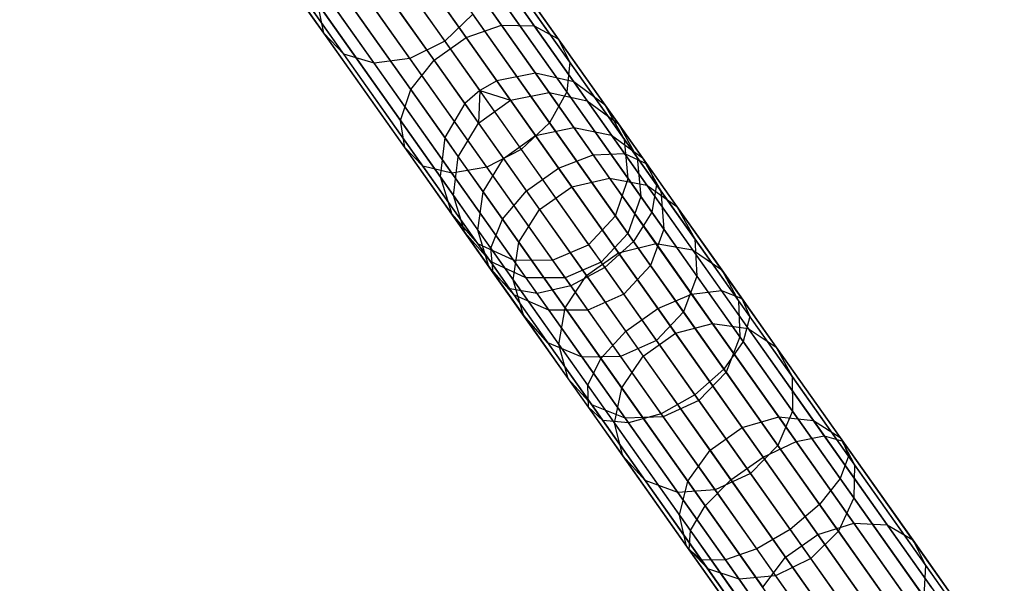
# Model space of a CAD drawing. Extents: x -189 to 189, y -189 to 189.
# Tile 286 of 591: x -110 to -99, y 143 to 149. Entities that reach past the tile are written whole.
import ezdxf

# ---------------------------------------------------------------- set-up
doc = ezdxf.new("R2010")
doc.units = 0
doc.header["$LTSCALE"] = 25.4
doc.layers.get('0').update_dxf_attribs({"linetype": 'CONTINUOUS'})

# ---------------------------------------------------------------- blocks, each defined once
blk = doc.blocks.new('CAMELEON-KENAI-C-12244_STL')
at = {"color": 0}
for p, q in [((-109.263, 154.701, -30.963), (-104.819, 148.422, -140.963)), ((-109.263, 154.701, -30.963), (-104.819, 148.422, -140.963)), ((-108.856, 154.782, -30.952), (-104.412, 148.504, -140.952)), ((-108.856, 154.782, -30.952), (-104.412, 148.504, -140.952)), ((-108.451, 154.691, -30.93), (-104.006, 148.413, -140.93)), ((-108.451, 154.691, -30.93), (-104.006, 148.413, -140.93)), ((-109.446, 154.598, -30.965), (-105.001, 148.32, -140.965)), ((-109.446, 154.598, -30.965), (-105.001, 148.32, -140.965)), ((-109.603, 154.46, -30.963), (-105.158, 148.182, -140.963)), ((-109.603, 154.46, -30.963), (-105.158, 148.182, -140.963)), ((-108.118, 154.444, -30.902), (-103.674, 148.166, -140.902)), ((-108.118, 154.444, -30.902), (-103.674, 148.166, -140.902)), ((-109.815, 154.103, -30.952), (-105.371, 147.825, -140.952)), ((-109.815, 154.103, -30.952), (-105.371, 147.825, -140.952)), ((-107.915, 154.082, -30.874), (-103.471, 147.804, -140.874)), ((-107.915, 154.082, -30.874), (-103.471, 147.804, -140.874)), ((-109.864, 153.691, -30.93), (-105.42, 147.413, -140.93)), ((-109.864, 153.691, -30.93), (-105.42, 147.413, -140.93)), ((-107.877, 153.669, -30.848), (-103.433, 147.39, -140.848)), ((-107.877, 153.669, -30.848), (-103.433, 147.39, -140.848)), ((-109.741, 153.294, -30.902), (-105.297, 147.016, -140.902)), ((-109.741, 153.294, -30.902), (-105.297, 147.016, -140.902)), ((-108.011, 153.275, -30.831), (-103.567, 146.997, -140.831)), ((-108.011, 153.275, -30.831), (-103.567, 146.997, -140.831)), ((-109.467, 152.983, -30.874), (-105.023, 146.705, -140.874)), ((-109.467, 152.983, -30.874), (-105.023, 146.705, -140.874)), ((-108.293, 152.97, -30.825), (-103.849, 146.692, -140.825)), ((-108.293, 152.97, -30.825), (-103.849, 146.692, -140.825)), ((-109.09, 152.81, -30.848), (-104.646, 146.532, -140.848)), ((-109.09, 152.81, -30.848), (-104.646, 146.532, -140.848)), ((-108.675, 152.805, -30.831), (-104.23, 146.527, -140.831)), ((-108.675, 152.805, -30.831), (-104.23, 146.527, -140.831)), ((-104.77, 149.01, -13.825), (-105.655, 150.261, -15.308)), ((-104.77, 149.01, -13.825), (-105.655, 150.261, -15.308)), ((-104.425, 149.005, -14.058), (-105.297, 150.237, -15.519)), ((-104.425, 149.005, -14.058), (-105.297, 150.237, -15.519)), ((-105.144, 148.881, -13.698), (-106.037, 150.142, -15.193)), ((-105.144, 148.881, -13.698), (-106.037, 150.142, -15.193)), ((-106.649, 148.926, -15.789), (-107.415, 150.009, -17.366)), ((-106.649, 148.926, -15.789), (-107.415, 150.009, -17.366)), ((-104.17, 148.867, -14.356), (-105.025, 150.075, -15.789)), ((-104.17, 148.867, -14.356), (-105.025, 150.075, -15.789)), ((-105.483, 148.641, -13.698), (-106.376, 149.902, -15.193)), ((-105.483, 148.641, -13.698), (-106.376, 149.902, -15.193)), ((-106.095, 149.864, -18.032), (-105.37, 148.841, -16.542)), ((-106.095, 149.864, -18.032), (-105.37, 148.841, -16.542)), ((-104.048, 148.62, -14.667), (-104.886, 149.803, -16.071)), ((-104.048, 148.62, -14.667), (-104.886, 149.803, -16.071)), ((-106.439, 148.704, -16.071), (-107.189, 149.765, -17.615)), ((-106.439, 148.704, -16.071), (-107.189, 149.765, -17.615)), ((-106.117, 148.61, -16.316), (-106.854, 149.65, -17.833)), ((-106.117, 148.61, -16.316), (-106.854, 149.65, -17.833)), ((-105.739, 148.658, -16.483), (-106.466, 149.686, -17.98)), ((-105.739, 148.658, -16.483), (-106.466, 149.686, -17.98)), ((-105.729, 148.331, -13.825), (-106.615, 149.582, -15.308)), ((-105.729, 148.331, -13.825), (-106.615, 149.582, -15.308)), ((-104.081, 148.306, -14.939), (-104.904, 149.468, -16.316)), ((-104.081, 148.306, -14.939), (-104.904, 149.468, -16.316)), ((-106.649, 148.926, -15.789), (-106.711, 149.236, -15.519)), ((-105.839, 148.004, -14.058), (-106.711, 149.236, -15.519)), ((-106.649, 148.926, -15.789), (-106.711, 149.236, -15.519)), ((-105.839, 148.004, -14.058), (-106.711, 149.236, -15.519)), ((-105.075, 149.128, -16.483), (-105.37, 148.841, -16.542)), ((-105.075, 149.128, -16.483), (-105.37, 148.841, -16.542)), ((-104.263, 147.981, -15.123), (-105.075, 149.128, -16.483)), ((-104.263, 147.981, -15.123), (-105.075, 149.128, -16.483)), ((-105.144, 148.881, -13.698), (-104.77, 149.01, -13.825)), ((-105.144, 148.881, -13.698), (-104.77, 149.01, -13.825)), ((-104.77, 149.01, -13.825), (-104.425, 149.005, -14.058)), ((-103.801, 147.642, -12.506), (-104.77, 149.01, -13.825)), ((-103.801, 147.642, -12.506), (-104.77, 149.01, -13.825)), ((-104.77, 149.01, -13.825), (-104.425, 149.005, -14.058)), ((-104.425, 149.005, -14.058), (-104.17, 148.867, -14.356)), ((-103.471, 147.657, -12.759), (-104.425, 149.005, -14.058)), ((-103.471, 147.657, -12.759), (-104.425, 149.005, -14.058)), ((-104.425, 149.005, -14.058), (-104.17, 148.867, -14.356)), ((-106.439, 148.704, -16.071), (-106.649, 148.926, -15.789)), ((-105.793, 147.718, -14.356), (-106.649, 148.926, -15.789)), ((-106.439, 148.704, -16.071), (-106.649, 148.926, -15.789)), ((-105.793, 147.718, -14.356), (-106.649, 148.926, -15.789)), ((-105.483, 148.641, -13.698), (-105.144, 148.881, -13.698)), ((-105.483, 148.641, -13.698), (-105.144, 148.881, -13.698)), ((-104.168, 147.502, -12.368), (-105.144, 148.881, -13.698)), ((-104.168, 147.502, -12.368), (-105.144, 148.881, -13.698)), ((-104.17, 148.867, -14.356), (-104.048, 148.62, -14.667)), ((-103.234, 147.545, -13.082), (-104.17, 148.867, -14.356)), ((-103.234, 147.545, -13.082), (-104.17, 148.867, -14.356)), ((-104.17, 148.867, -14.356), (-104.048, 148.62, -14.667)), ((-105.37, 148.841, -16.542), (-105.739, 148.658, -16.483)), ((-105.37, 148.841, -16.542), (-105.739, 148.658, -16.483)), ((-105.37, 148.841, -16.542), (-104.562, 147.699, -15.188)), ((-105.37, 148.841, -16.542), (-104.562, 147.699, -15.188)), ((-106.117, 148.61, -16.316), (-106.439, 148.704, -16.071)), ((-105.601, 147.521, -14.667), (-106.439, 148.704, -16.071)), ((-106.117, 148.61, -16.316), (-106.439, 148.704, -16.071)), ((-105.601, 147.521, -14.667), (-106.439, 148.704, -16.071)), ((-105.739, 148.658, -16.483), (-106.117, 148.61, -16.316)), ((-105.739, 148.658, -16.483), (-106.117, 148.61, -16.316)), ((-104.927, 147.511, -15.123), (-105.739, 148.658, -16.483)), ((-104.927, 147.511, -15.123), (-105.739, 148.658, -16.483)), ((-105.294, 147.448, -14.939), (-106.117, 148.61, -16.316)), ((-105.294, 147.448, -14.939), (-106.117, 148.61, -16.316)), ((-105.729, 148.331, -13.825), (-105.483, 148.641, -13.698)), ((-105.729, 148.331, -13.825), (-105.483, 148.641, -13.698)), ((-104.507, 147.262, -12.368), (-105.483, 148.641, -13.698)), ((-104.507, 147.262, -12.368), (-105.483, 148.641, -13.698)), ((-104.048, 148.62, -14.667), (-104.081, 148.306, -14.939)), ((-104.048, 148.62, -14.667), (-104.081, 148.306, -14.939)), ((-103.132, 147.325, -13.42), (-104.048, 148.62, -14.667)), ((-103.132, 147.325, -13.42), (-104.048, 148.62, -14.667)), ((-104.412, 148.504, -140.952), (-104.819, 148.422, -140.963)), ((-104.412, 148.504, -140.952), (-104.819, 148.422, -140.963)), ((-104.006, 148.413, -140.93), (-104.412, 148.504, -140.952)), ((-104.412, 148.504, -140.952), (-104.268, 148.301, -143.018)), ((-104.412, 148.504, -140.952), (-104.268, 148.301, -143.018)), ((-104.006, 148.413, -140.93), (-104.412, 148.504, -140.952)), ((-104.819, 148.422, -140.963), (-105.001, 148.32, -140.965)), ((-104.819, 148.422, -140.963), (-105.001, 148.32, -140.965)), ((-104.819, 148.422, -140.963), (-104.674, 148.218, -143.047)), ((-104.819, 148.422, -140.963), (-104.674, 148.218, -143.047)), ((-103.674, 148.166, -140.902), (-104.006, 148.413, -140.93)), ((-104.006, 148.413, -140.93), (-103.865, 148.213, -142.966)), ((-104.006, 148.413, -140.93), (-103.865, 148.213, -142.966)), ((-103.674, 148.166, -140.902), (-104.006, 148.413, -140.93)), ((-105.839, 148.004, -14.058), (-105.729, 148.331, -13.825)), ((-105.839, 148.004, -14.058), (-105.729, 148.331, -13.825)), ((-104.761, 146.963, -12.506), (-105.729, 148.331, -13.825)), ((-104.761, 146.963, -12.506), (-105.729, 148.331, -13.825)), ((-105.001, 148.32, -140.965), (-105.158, 148.182, -140.963)), ((-105.001, 148.32, -140.965), (-105.158, 148.182, -140.963)), ((-105.001, 148.32, -140.965), (-105.014, 147.977, -143.047)), ((-105.001, 148.32, -140.965), (-105.014, 147.977, -143.047)), ((-105.001, 148.32, -140.965), (-104.674, 148.218, -143.047)), ((-105.001, 148.32, -140.965), (-104.674, 148.218, -143.047)), ((-104.674, 148.218, -143.047), (-104.268, 148.301, -143.018)), ((-104.674, 148.218, -143.047), (-104.268, 148.301, -143.018)), ((-104.268, 148.301, -143.018), (-104.005, 147.93, -145.049)), ((-104.268, 148.301, -143.018), (-104.005, 147.93, -145.049)), ((-104.268, 148.301, -143.018), (-103.865, 148.213, -142.966)), ((-104.268, 148.301, -143.018), (-103.865, 148.213, -142.966)), ((-104.081, 148.306, -14.939), (-104.263, 147.981, -15.123)), ((-104.081, 148.306, -14.939), (-104.263, 147.981, -15.123)), ((-103.181, 147.035, -13.714), (-104.081, 148.306, -14.939)), ((-103.181, 147.035, -13.714), (-104.081, 148.306, -14.939)), ((-105.158, 148.182, -140.963), (-105.371, 147.825, -140.952)), ((-105.158, 148.182, -140.963), (-105.371, 147.825, -140.952)), ((-105.158, 148.182, -140.963), (-105.014, 147.977, -143.047)), ((-105.158, 148.182, -140.963), (-105.014, 147.977, -143.047)), ((-105.014, 147.977, -143.047), (-104.674, 148.218, -143.047)), ((-105.014, 147.977, -143.047), (-104.674, 148.218, -143.047)), ((-104.674, 148.218, -143.047), (-104.41, 147.844, -145.094)), ((-104.674, 148.218, -143.047), (-104.41, 147.844, -145.094)), ((-103.865, 148.213, -142.966), (-103.606, 147.848, -144.967)), ((-103.865, 148.213, -142.966), (-103.606, 147.848, -144.967)), ((-103.865, 148.213, -142.966), (-103.535, 147.969, -142.899)), ((-103.865, 148.213, -142.966), (-103.535, 147.969, -142.899)), ((-103.471, 147.804, -140.874), (-103.674, 148.166, -140.902)), ((-103.674, 148.166, -140.902), (-103.535, 147.969, -142.899)), ((-103.674, 148.166, -140.902), (-103.535, 147.969, -142.899)), ((-103.471, 147.804, -140.874), (-103.674, 148.166, -140.902)), ((-105.793, 147.718, -14.356), (-105.839, 148.004, -14.058)), ((-104.885, 146.656, -12.759), (-105.839, 148.004, -14.058)), ((-105.793, 147.718, -14.356), (-105.839, 148.004, -14.058)), ((-104.885, 146.656, -12.759), (-105.839, 148.004, -14.058)), ((-105.227, 147.622, -143.018), (-105.014, 147.977, -143.047)), ((-105.227, 147.622, -143.018), (-105.014, 147.977, -143.047)), ((-105.014, 147.977, -143.047), (-104.749, 147.604, -145.094)), ((-105.014, 147.977, -143.047), (-104.749, 147.604, -145.094)), ((-104.263, 147.981, -15.123), (-104.562, 147.699, -15.188)), ((-104.263, 147.981, -15.123), (-104.562, 147.699, -15.188)), ((-104.41, 147.844, -145.094), (-104.005, 147.93, -145.049)), ((-104.41, 147.844, -145.094), (-104.005, 147.93, -145.049)), ((-103.374, 146.726, -13.913), (-104.263, 147.981, -15.123)), ((-103.374, 146.726, -13.913), (-104.263, 147.981, -15.123)), ((-104.005, 147.93, -145.049), (-103.627, 147.396, -147.025)), ((-104.005, 147.93, -145.049), (-103.627, 147.396, -147.025)), ((-104.005, 147.93, -145.049), (-103.606, 147.848, -144.967)), ((-104.005, 147.93, -145.049), (-103.606, 147.848, -144.967)), ((-103.535, 147.969, -142.899), (-103.281, 147.611, -144.861)), ((-103.535, 147.969, -142.899), (-103.281, 147.611, -144.861)), ((-103.535, 147.969, -142.899), (-103.335, 147.612, -142.829)), ((-103.535, 147.969, -142.899), (-103.335, 147.612, -142.829)), ((-105.371, 147.825, -140.952), (-105.42, 147.413, -140.93)), ((-105.371, 147.825, -140.952), (-105.42, 147.413, -140.93)), ((-105.371, 147.825, -140.952), (-105.227, 147.622, -143.018)), ((-105.371, 147.825, -140.952), (-105.227, 147.622, -143.018)), ((-104.749, 147.604, -145.094), (-104.41, 147.844, -145.094)), ((-104.749, 147.604, -145.094), (-104.41, 147.844, -145.094)), ((-104.41, 147.844, -145.094), (-104.028, 147.305, -147.086)), ((-104.41, 147.844, -145.094), (-104.028, 147.305, -147.086)), ((-103.606, 147.848, -144.967), (-103.234, 147.322, -146.913)), ((-103.606, 147.848, -144.967), (-103.234, 147.322, -146.913)), ((-103.606, 147.848, -144.967), (-103.281, 147.611, -144.861)), ((-103.606, 147.848, -144.967), (-103.281, 147.611, -144.861)), ((-105.601, 147.521, -14.667), (-105.793, 147.718, -14.356)), ((-104.858, 146.396, -13.082), (-105.793, 147.718, -14.356)), ((-105.601, 147.521, -14.667), (-105.793, 147.718, -14.356)), ((-104.858, 146.396, -13.082), (-105.793, 147.718, -14.356)), ((-103.433, 147.39, -140.848), (-103.471, 147.804, -140.874)), ((-103.471, 147.804, -140.874), (-103.335, 147.612, -142.829)), ((-103.471, 147.804, -140.874), (-103.335, 147.612, -142.829)), ((-103.433, 147.39, -140.848), (-103.471, 147.804, -140.874)), ((-105.278, 147.212, -142.966), (-105.227, 147.622, -143.018)), ((-105.278, 147.212, -142.966), (-105.227, 147.622, -143.018)), ((-105.227, 147.622, -143.018), (-104.965, 147.251, -145.049)), ((-105.227, 147.622, -143.018), (-104.965, 147.251, -145.049)), ((-104.562, 147.699, -15.188), (-104.927, 147.511, -15.123)), ((-104.562, 147.699, -15.188), (-104.927, 147.511, -15.123)), ((-104.562, 147.699, -15.188), (-103.678, 146.45, -13.984)), ((-104.562, 147.699, -15.188), (-103.678, 146.45, -13.984)), ((-104.168, 147.502, -12.368), (-103.801, 147.642, -12.506)), ((-104.168, 147.502, -12.368), (-103.801, 147.642, -12.506)), ((-103.801, 147.642, -12.506), (-103.471, 147.657, -12.759)), ((-103.801, 147.642, -12.506), (-103.471, 147.657, -12.759)), ((-102.76, 146.171, -11.366), (-103.801, 147.642, -12.506)), ((-102.76, 146.171, -11.366), (-103.801, 147.642, -12.506)), ((-103.471, 147.657, -12.759), (-103.234, 147.545, -13.082)), ((-102.445, 146.208, -11.636), (-103.471, 147.657, -12.759)), ((-102.445, 146.208, -11.636), (-103.471, 147.657, -12.759)), ((-103.471, 147.657, -12.759), (-103.234, 147.545, -13.082)), ((-103.335, 147.612, -142.829), (-103.086, 147.261, -144.751)), ((-103.335, 147.612, -142.829), (-103.086, 147.261, -144.751)), ((-103.335, 147.612, -142.829), (-103.299, 147.202, -142.768)), ((-103.335, 147.612, -142.829), (-103.299, 147.202, -142.768)), ((-103.281, 147.611, -144.861), (-102.916, 147.095, -146.77)), ((-103.281, 147.611, -144.861), (-102.916, 147.095, -146.77)), ((-103.281, 147.611, -144.861), (-103.086, 147.261, -144.751)), ((-103.281, 147.611, -144.861), (-103.086, 147.261, -144.751)), ((-105.294, 147.448, -14.939), (-105.601, 147.521, -14.667)), ((-104.684, 146.226, -13.42), (-105.601, 147.521, -14.667)), ((-105.294, 147.448, -14.939), (-105.601, 147.521, -14.667)), ((-104.684, 146.226, -13.42), (-105.601, 147.521, -14.667)), ((-104.927, 147.511, -15.123), (-105.294, 147.448, -14.939)), ((-104.927, 147.511, -15.123), (-105.294, 147.448, -14.939)), ((-104.965, 147.251, -145.049), (-104.749, 147.604, -145.094)), ((-104.965, 147.251, -145.049), (-104.749, 147.604, -145.094)), ((-104.038, 146.256, -13.913), (-104.927, 147.511, -15.123)), ((-104.038, 146.256, -13.913), (-104.927, 147.511, -15.123)), ((-104.749, 147.604, -145.094), (-104.368, 147.065, -147.086)), ((-104.749, 147.604, -145.094), (-104.368, 147.065, -147.086)), ((-103.234, 147.545, -13.082), (-103.132, 147.325, -13.42)), ((-102.228, 146.124, -11.98), (-103.234, 147.545, -13.082)), ((-102.228, 146.124, -11.98), (-103.234, 147.545, -13.082)), ((-103.234, 147.545, -13.082), (-103.132, 147.325, -13.42)), ((-105.42, 147.413, -140.93), (-105.297, 147.016, -140.902)), ((-105.42, 147.413, -140.93), (-105.297, 147.016, -140.902)), ((-105.42, 147.413, -140.93), (-105.278, 147.212, -142.966)), ((-105.42, 147.413, -140.93), (-105.278, 147.212, -142.966)), ((-104.395, 146.177, -13.714), (-105.294, 147.448, -14.939)), ((-104.395, 146.177, -13.714), (-105.294, 147.448, -14.939)), ((-104.507, 147.262, -12.368), (-104.168, 147.502, -12.368)), ((-104.507, 147.262, -12.368), (-104.168, 147.502, -12.368)), ((-103.118, 146.019, -11.219), (-104.168, 147.502, -12.368)), ((-103.118, 146.019, -11.219), (-104.168, 147.502, -12.368)), ((-104.368, 147.065, -147.086), (-104.028, 147.305, -147.086)), ((-104.368, 147.065, -147.086), (-104.028, 147.305, -147.086)), ((-104.028, 147.305, -147.086), (-103.627, 147.396, -147.025)), ((-104.028, 147.305, -147.086), (-103.627, 147.396, -147.025)), ((-104.028, 147.305, -147.086), (-103.534, 146.607, -149.002)), ((-104.028, 147.305, -147.086), (-103.534, 146.607, -149.002)), ((-103.627, 147.396, -147.025), (-103.137, 146.703, -148.926)), ((-103.627, 147.396, -147.025), (-103.137, 146.703, -148.926)), ((-103.627, 147.396, -147.025), (-103.234, 147.322, -146.913)), ((-103.627, 147.396, -147.025), (-103.234, 147.322, -146.913)), ((-103.567, 146.997, -140.831), (-103.433, 147.39, -140.848)), ((-103.567, 146.997, -140.831), (-103.433, 147.39, -140.848)), ((-103.433, 147.39, -140.848), (-103.299, 147.202, -142.768)), ((-103.433, 147.39, -140.848), (-103.299, 147.202, -142.768)), ((-103.234, 147.322, -146.913), (-102.751, 146.639, -148.786)), ((-103.234, 147.322, -146.913), (-102.751, 146.639, -148.786)), ((-103.234, 147.322, -146.913), (-102.916, 147.095, -146.77)), ((-103.234, 147.322, -146.913), (-102.916, 147.095, -146.77)), ((-103.132, 147.325, -13.42), (-103.181, 147.035, -13.714)), ((-103.132, 147.325, -13.42), (-103.181, 147.035, -13.714)), ((-102.146, 145.933, -12.341), (-103.132, 147.325, -13.42)), ((-102.146, 145.933, -12.341), (-103.132, 147.325, -13.42)), ((-105.158, 146.82, -142.899), (-105.278, 147.212, -142.966)), ((-105.278, 147.212, -142.966), (-105.02, 146.847, -144.967)), ((-105.278, 147.212, -142.966), (-105.02, 146.847, -144.967)), ((-105.158, 146.82, -142.899), (-105.278, 147.212, -142.966)), ((-105.02, 146.847, -144.967), (-104.965, 147.251, -145.049)), ((-105.02, 146.847, -144.967), (-104.965, 147.251, -145.049)), ((-104.965, 147.251, -145.049), (-104.587, 146.717, -147.025)), ((-104.965, 147.251, -145.049), (-104.587, 146.717, -147.025)), ((-104.761, 146.963, -12.506), (-104.507, 147.262, -12.368)), ((-104.761, 146.963, -12.506), (-104.507, 147.262, -12.368)), ((-103.457, 145.779, -11.219), (-104.507, 147.262, -12.368)), ((-103.457, 145.779, -11.219), (-104.507, 147.262, -12.368)), ((-103.299, 147.202, -142.768), (-103.435, 146.811, -142.727)), ((-103.299, 147.202, -142.768), (-103.435, 146.811, -142.727)), ((-103.299, 147.202, -142.768), (-103.056, 146.857, -144.655)), ((-103.299, 147.202, -142.768), (-103.056, 146.857, -144.655)), ((-103.086, 147.261, -144.751), (-102.728, 146.755, -146.621)), ((-103.086, 147.261, -144.751), (-102.728, 146.755, -146.621)), ((-103.086, 147.261, -144.751), (-103.056, 146.857, -144.655)), ((-103.086, 147.261, -144.751), (-103.056, 146.857, -144.655)), ((-102.916, 147.095, -146.77), (-102.442, 146.426, -148.606)), ((-102.916, 147.095, -146.77), (-102.442, 146.426, -148.606)), ((-102.916, 147.095, -146.77), (-102.728, 146.755, -146.621)), ((-102.916, 147.095, -146.77), (-102.728, 146.755, -146.621)), ((-105.297, 147.016, -140.902), (-105.023, 146.705, -140.874)), ((-105.297, 147.016, -140.902), (-105.023, 146.705, -140.874)), ((-105.297, 147.016, -140.902), (-105.158, 146.82, -142.899)), ((-105.297, 147.016, -140.902), (-105.158, 146.82, -142.899)), ((-104.587, 146.717, -147.025), (-104.368, 147.065, -147.086)), ((-104.587, 146.717, -147.025), (-104.368, 147.065, -147.086)), ((-104.368, 147.065, -147.086), (-103.873, 146.367, -149.002)), ((-104.368, 147.065, -147.086), (-103.873, 146.367, -149.002)), ((-103.849, 146.692, -140.825), (-103.567, 146.997, -140.831)), ((-103.849, 146.692, -140.825), (-103.567, 146.997, -140.831)), ((-103.567, 146.997, -140.831), (-103.435, 146.811, -142.727)), ((-103.567, 146.997, -140.831), (-103.435, 146.811, -142.727)), ((-103.181, 147.035, -13.714), (-103.374, 146.726, -13.913)), ((-103.181, 147.035, -13.714), (-103.374, 146.726, -13.913)), ((-102.214, 145.669, -12.655), (-103.181, 147.035, -13.714)), ((-102.214, 145.669, -12.655), (-103.181, 147.035, -13.714)), ((-104.885, 146.656, -12.759), (-104.761, 146.963, -12.506)), ((-104.885, 146.656, -12.759), (-104.761, 146.963, -12.506)), ((-103.719, 145.491, -11.366), (-104.761, 146.963, -12.506)), ((-103.719, 145.491, -11.366), (-104.761, 146.963, -12.506)), ((-104.887, 146.513, -142.829), (-105.158, 146.82, -142.899)), ((-105.158, 146.82, -142.899), (-104.905, 146.462, -144.861)), ((-105.158, 146.82, -142.899), (-104.905, 146.462, -144.861)), ((-104.887, 146.513, -142.829), (-105.158, 146.82, -142.899)), ((-104.905, 146.462, -144.861), (-105.02, 146.847, -144.967)), ((-105.02, 146.847, -144.967), (-104.647, 146.321, -146.913)), ((-105.02, 146.847, -144.967), (-104.647, 146.321, -146.913)), ((-104.905, 146.462, -144.861), (-105.02, 146.847, -144.967)), ((-103.435, 146.811, -142.727), (-103.717, 146.506, -142.712)), ((-103.435, 146.811, -142.727), (-103.717, 146.506, -142.712)), ((-103.435, 146.811, -142.727), (-103.194, 146.471, -144.59)), ((-103.435, 146.811, -142.727), (-103.194, 146.471, -144.59)), ((-103.056, 146.857, -144.655), (-103.194, 146.471, -144.59)), ((-103.056, 146.857, -144.655), (-103.194, 146.471, -144.59)), ((-103.056, 146.857, -144.655), (-102.704, 146.361, -146.491)), ((-103.056, 146.857, -144.655), (-102.704, 146.361, -146.491)), ((-105.023, 146.705, -140.874), (-104.646, 146.532, -140.848)), ((-105.023, 146.705, -140.874), (-104.646, 146.532, -140.848)), ((-105.023, 146.705, -140.874), (-104.887, 146.513, -142.829)), ((-105.023, 146.705, -140.874), (-104.887, 146.513, -142.829)), ((-104.647, 146.321, -146.913), (-104.587, 146.717, -147.025)), ((-104.647, 146.321, -146.913), (-104.587, 146.717, -147.025)), ((-104.587, 146.717, -147.025), (-104.096, 146.024, -148.926)), ((-104.587, 146.717, -147.025), (-104.096, 146.024, -148.926)), ((-104.23, 146.527, -140.831), (-103.849, 146.692, -140.825)), ((-104.23, 146.527, -140.831), (-103.849, 146.692, -140.825)), ((-103.849, 146.692, -140.825), (-103.717, 146.506, -142.712)), ((-103.849, 146.692, -140.825), (-103.717, 146.506, -142.712)), ((-103.374, 146.726, -13.913), (-103.678, 146.45, -13.984)), ((-103.374, 146.726, -13.913), (-103.678, 146.45, -13.984)), ((-103.534, 146.607, -149.002), (-103.137, 146.703, -148.926)), ((-103.534, 146.607, -149.002), (-103.137, 146.703, -148.926)), ((-102.419, 145.376, -12.868), (-103.374, 146.726, -13.913)), ((-102.419, 145.376, -12.868), (-103.374, 146.726, -13.913)), ((-103.137, 146.703, -148.926), (-102.539, 145.859, -150.732)), ((-103.137, 146.703, -148.926), (-102.539, 145.859, -150.732)), ((-103.137, 146.703, -148.926), (-102.751, 146.639, -148.786)), ((-103.137, 146.703, -148.926), (-102.751, 146.639, -148.786)), ((-102.728, 146.755, -146.621), (-102.264, 146.1, -148.419)), ((-102.728, 146.755, -146.621), (-102.264, 146.1, -148.419)), ((-102.728, 146.755, -146.621), (-102.704, 146.361, -146.491)), ((-102.728, 146.755, -146.621), (-102.704, 146.361, -146.491)), ((-104.858, 146.396, -13.082), (-104.885, 146.656, -12.759)), ((-103.859, 145.207, -11.636), (-104.885, 146.656, -12.759)), ((-104.858, 146.396, -13.082), (-104.885, 146.656, -12.759)), ((-103.859, 145.207, -11.636), (-104.885, 146.656, -12.759)), ((-103.873, 146.367, -149.002), (-103.534, 146.607, -149.002)), ((-103.873, 146.367, -149.002), (-103.534, 146.607, -149.002)), ((-103.534, 146.607, -149.002), (-102.931, 145.756, -150.823)), ((-103.534, 146.607, -149.002), (-102.931, 145.756, -150.823)), ((-102.751, 146.639, -148.786), (-102.162, 145.807, -150.565)), ((-102.751, 146.639, -148.786), (-102.162, 145.807, -150.565)), ((-102.751, 146.639, -148.786), (-102.442, 146.426, -148.606)), ((-102.751, 146.639, -148.786), (-102.442, 146.426, -148.606)), ((-104.512, 146.343, -142.768), (-104.887, 146.513, -142.829)), ((-104.887, 146.513, -142.829), (-104.639, 146.162, -144.751)), ((-104.887, 146.513, -142.829), (-104.639, 146.162, -144.751)), ((-104.512, 146.343, -142.768), (-104.887, 146.513, -142.829)), ((-104.646, 146.532, -140.848), (-104.23, 146.527, -140.831)), ((-104.646, 146.532, -140.848), (-104.23, 146.527, -140.831)), ((-104.646, 146.532, -140.848), (-104.512, 146.343, -142.768)), ((-104.646, 146.532, -140.848), (-104.512, 146.343, -142.768)), ((-104.23, 146.527, -140.831), (-104.099, 146.341, -142.727)), ((-104.23, 146.527, -140.831), (-104.099, 146.341, -142.727)), ((-103.717, 146.506, -142.712), (-104.099, 146.341, -142.727)), ((-103.717, 146.506, -142.712), (-104.099, 146.341, -142.727)), ((-103.478, 146.168, -144.567), (-103.717, 146.506, -142.712)), ((-103.478, 146.168, -144.567), (-103.717, 146.506, -142.712)), ((-103.194, 146.471, -144.59), (-103.478, 146.168, -144.567)), ((-103.194, 146.471, -144.59), (-103.478, 146.168, -144.567)), ((-103.194, 146.471, -144.59), (-102.847, 145.981, -146.402)), ((-103.194, 146.471, -144.59), (-102.847, 145.981, -146.402)), ((-104.639, 146.162, -144.751), (-104.905, 146.462, -144.861)), ((-104.905, 146.462, -144.861), (-104.539, 145.946, -146.77)), ((-104.905, 146.462, -144.861), (-104.539, 145.946, -146.77)), ((-104.639, 146.162, -144.751), (-104.905, 146.462, -144.861)), ((-104.684, 146.226, -13.42), (-104.858, 146.396, -13.082)), ((-103.851, 144.974, -11.98), (-104.858, 146.396, -13.082)), ((-104.684, 146.226, -13.42), (-104.858, 146.396, -13.082)), ((-103.851, 144.974, -11.98), (-104.858, 146.396, -13.082)), ((-104.096, 146.024, -148.926), (-103.873, 146.367, -149.002)), ((-104.096, 146.024, -148.926), (-103.873, 146.367, -149.002)), ((-103.678, 146.45, -13.984), (-104.038, 146.256, -13.913)), ((-103.678, 146.45, -13.984), (-104.038, 146.256, -13.913)), ((-103.873, 146.367, -149.002), (-103.271, 145.516, -150.823)), ((-103.873, 146.367, -149.002), (-103.271, 145.516, -150.823)), ((-103.678, 146.45, -13.984), (-102.727, 145.107, -12.943)), ((-103.678, 146.45, -13.984), (-102.727, 145.107, -12.943)), ((-102.704, 146.361, -146.491), (-102.847, 145.981, -146.402)), ((-102.704, 146.361, -146.491), (-102.847, 145.981, -146.402)), ((-102.704, 146.361, -146.491), (-102.249, 145.717, -148.256)), ((-102.704, 146.361, -146.491), (-102.249, 145.717, -148.256)), ((-102.442, 146.426, -148.606), (-101.865, 145.61, -150.351)), ((-102.442, 146.426, -148.606), (-101.865, 145.61, -150.351)), ((-102.442, 146.426, -148.606), (-102.264, 146.1, -148.419)), ((-102.442, 146.426, -148.606), (-102.264, 146.1, -148.419)), ((-104.539, 145.946, -146.77), (-104.647, 146.321, -146.913)), ((-104.647, 146.321, -146.913), (-104.164, 145.638, -148.786)), ((-104.647, 146.321, -146.913), (-104.164, 145.638, -148.786)), ((-104.539, 145.946, -146.77), (-104.647, 146.321, -146.913)), ((-104.099, 146.341, -142.727), (-104.512, 146.343, -142.768)), ((-104.512, 146.343, -142.768), (-104.269, 145.999, -144.655)), ((-104.512, 146.343, -142.768), (-104.269, 145.999, -144.655)), ((-104.099, 146.341, -142.727), (-104.512, 146.343, -142.768)), ((-104.038, 146.256, -13.913), (-104.395, 146.177, -13.714)), ((-104.038, 146.256, -13.913), (-104.395, 146.177, -13.714)), ((-104.099, 146.341, -142.727), (-103.858, 146.001, -144.59)), ((-104.099, 146.341, -142.727), (-103.858, 146.001, -144.59)), ((-103.083, 144.906, -12.868), (-104.038, 146.256, -13.913)), ((-103.083, 144.906, -12.868), (-104.038, 146.256, -13.913)), ((-104.395, 146.177, -13.714), (-104.684, 146.226, -13.42)), ((-103.699, 144.834, -12.341), (-104.684, 146.226, -13.42)), ((-104.395, 146.177, -13.714), (-104.684, 146.226, -13.42)), ((-103.699, 144.834, -12.341), (-104.684, 146.226, -13.42)), ((-104.269, 145.999, -144.655), (-104.639, 146.162, -144.751)), ((-104.639, 146.162, -144.751), (-104.281, 145.656, -146.621)), ((-104.639, 146.162, -144.751), (-104.281, 145.656, -146.621)), ((-104.269, 145.999, -144.655), (-104.639, 146.162, -144.751)), ((-103.427, 144.81, -12.655), (-104.395, 146.177, -13.714)), ((-103.427, 144.81, -12.655), (-104.395, 146.177, -13.714)), ((-103.478, 146.168, -144.567), (-103.858, 146.001, -144.59)), ((-103.478, 146.168, -144.567), (-103.858, 146.001, -144.59)), ((-103.132, 145.68, -146.371), (-103.478, 146.168, -144.567)), ((-103.132, 145.68, -146.371), (-103.478, 146.168, -144.567)), ((-103.118, 146.019, -11.219), (-102.76, 146.171, -11.366)), ((-103.118, 146.019, -11.219), (-102.76, 146.171, -11.366)), ((-102.76, 146.171, -11.366), (-102.445, 146.208, -11.636)), ((-102.76, 146.171, -11.366), (-102.445, 146.208, -11.636)), ((-101.656, 144.612, -10.417), (-102.76, 146.171, -11.366)), ((-101.656, 144.612, -10.417), (-102.76, 146.171, -11.366)), ((-102.445, 146.208, -11.636), (-102.228, 146.124, -11.98)), ((-101.358, 144.672, -10.7), (-102.445, 146.208, -11.636)), ((-101.358, 144.672, -10.7), (-102.445, 146.208, -11.636)), ((-102.445, 146.208, -11.636), (-102.228, 146.124, -11.98)), ((-102.264, 146.1, -148.419), (-101.699, 145.301, -150.128)), ((-102.264, 146.1, -148.419), (-101.699, 145.301, -150.128)), ((-102.264, 146.1, -148.419), (-102.249, 145.717, -148.256)), ((-102.264, 146.1, -148.419), (-102.249, 145.717, -148.256)), ((-102.228, 146.124, -11.98), (-102.146, 145.933, -12.341)), ((-101.162, 144.618, -11.063), (-102.228, 146.124, -11.98)), ((-101.162, 144.618, -11.063), (-102.228, 146.124, -11.98)), ((-102.228, 146.124, -11.98), (-102.146, 145.933, -12.341)), ((-104.281, 145.656, -146.621), (-104.539, 145.946, -146.77)), ((-104.539, 145.946, -146.77), (-104.065, 145.276, -148.606)), ((-104.539, 145.946, -146.77), (-104.065, 145.276, -148.606)), ((-104.281, 145.656, -146.621), (-104.539, 145.946, -146.77)), ((-103.858, 146.001, -144.59), (-104.269, 145.999, -144.655)), ((-103.858, 146.001, -144.59), (-104.269, 145.999, -144.655)), ((-104.269, 145.999, -144.655), (-103.917, 145.502, -146.491)), ((-104.269, 145.999, -144.655), (-103.917, 145.502, -146.491)), ((-104.164, 145.638, -148.786), (-104.096, 146.024, -148.926)), ((-104.164, 145.638, -148.786), (-104.096, 146.024, -148.926)), ((-104.096, 146.024, -148.926), (-103.499, 145.18, -150.732)), ((-104.096, 146.024, -148.926), (-103.499, 145.18, -150.732)), ((-103.858, 146.001, -144.59), (-103.511, 145.511, -146.402)), ((-103.858, 146.001, -144.59), (-103.511, 145.511, -146.402)), ((-103.457, 145.779, -11.219), (-103.118, 146.019, -11.219)), ((-103.457, 145.779, -11.219), (-103.118, 146.019, -11.219)), ((-102.847, 145.981, -146.402), (-103.132, 145.68, -146.371)), ((-102.847, 145.981, -146.402), (-103.132, 145.68, -146.371)), ((-102.005, 144.447, -10.262), (-103.118, 146.019, -11.219)), ((-102.005, 144.447, -10.262), (-103.118, 146.019, -11.219)), ((-102.847, 145.981, -146.402), (-102.397, 145.345, -148.145)), ((-102.847, 145.981, -146.402), (-102.397, 145.345, -148.145)), ((-102.931, 145.756, -150.823), (-102.539, 145.859, -150.732)), ((-102.931, 145.756, -150.823), (-102.539, 145.859, -150.732)), ((-102.539, 145.859, -150.732), (-101.84, 144.872, -152.425)), ((-102.539, 145.859, -150.732), (-101.84, 144.872, -152.425)), ((-102.539, 145.859, -150.732), (-102.162, 145.807, -150.565)), ((-102.539, 145.859, -150.732), (-102.162, 145.807, -150.565)), ((-102.146, 145.933, -12.341), (-102.214, 145.669, -12.655)), ((-102.146, 145.933, -12.341), (-102.214, 145.669, -12.655)), ((-101.102, 144.458, -11.442), (-102.146, 145.933, -12.341)), ((-101.102, 144.458, -11.442), (-102.146, 145.933, -12.341)), ((-103.719, 145.491, -11.366), (-103.457, 145.779, -11.219)), ((-103.719, 145.491, -11.366), (-103.457, 145.779, -11.219)), ((-102.345, 144.207, -10.262), (-103.457, 145.779, -11.219)), ((-102.345, 144.207, -10.262), (-103.457, 145.779, -11.219)), ((-103.271, 145.516, -150.823), (-102.931, 145.756, -150.823)), ((-103.271, 145.516, -150.823), (-102.931, 145.756, -150.823)), ((-102.931, 145.756, -150.823), (-102.227, 144.76, -152.531)), ((-102.931, 145.756, -150.823), (-102.227, 144.76, -152.531)), ((-102.162, 145.807, -150.565), (-101.473, 144.835, -152.234)), ((-102.162, 145.807, -150.565), (-101.473, 144.835, -152.234)), ((-102.162, 145.807, -150.565), (-101.865, 145.61, -150.351)), ((-102.162, 145.807, -150.565), (-101.865, 145.61, -150.351)), ((-103.917, 145.502, -146.491), (-104.281, 145.656, -146.621)), ((-104.281, 145.656, -146.621), (-103.817, 145.001, -148.419)), ((-104.281, 145.656, -146.621), (-103.817, 145.001, -148.419)), ((-103.917, 145.502, -146.491), (-104.281, 145.656, -146.621)), ((-104.065, 145.276, -148.606), (-104.164, 145.638, -148.786)), ((-104.164, 145.638, -148.786), (-103.575, 144.807, -150.565)), ((-104.164, 145.638, -148.786), (-103.575, 144.807, -150.565)), ((-104.065, 145.276, -148.606), (-104.164, 145.638, -148.786)), ((-103.132, 145.68, -146.371), (-103.511, 145.511, -146.402)), ((-103.132, 145.68, -146.371), (-103.511, 145.511, -146.402)), ((-102.685, 145.047, -148.106), (-103.132, 145.68, -146.371)), ((-102.685, 145.047, -148.106), (-103.132, 145.68, -146.371)), ((-102.214, 145.669, -12.655), (-102.419, 145.376, -12.868)), ((-102.214, 145.669, -12.655), (-102.419, 145.376, -12.868)), ((-102.249, 145.717, -148.256), (-102.397, 145.345, -148.145)), ((-102.249, 145.717, -148.256), (-102.397, 145.345, -148.145)), ((-102.249, 145.717, -148.256), (-101.693, 144.933, -149.934)), ((-102.249, 145.717, -148.256), (-101.693, 144.933, -149.934)), ((-101.189, 144.221, -11.772), (-102.214, 145.669, -12.655)), ((-101.189, 144.221, -11.772), (-102.214, 145.669, -12.655)), ((-101.865, 145.61, -150.351), (-101.189, 144.656, -151.988)), ((-101.865, 145.61, -150.351), (-101.189, 144.656, -151.988)), ((-101.865, 145.61, -150.351), (-101.699, 145.301, -150.128)), ((-101.865, 145.61, -150.351), (-101.699, 145.301, -150.128)), ((-103.511, 145.511, -146.402), (-103.917, 145.502, -146.491)), ((-103.511, 145.511, -146.402), (-103.917, 145.502, -146.491)), ((-103.917, 145.502, -146.491), (-103.462, 144.859, -148.256)), ((-103.917, 145.502, -146.491), (-103.462, 144.859, -148.256)), ((-103.859, 145.207, -11.636), (-103.719, 145.491, -11.366)), ((-103.859, 145.207, -11.636), (-103.719, 145.491, -11.366)), ((-102.616, 143.933, -10.417), (-103.719, 145.491, -11.366)), ((-102.616, 143.933, -10.417), (-103.719, 145.491, -11.366)), ((-103.511, 145.511, -146.402), (-103.061, 144.875, -148.145)), ((-103.511, 145.511, -146.402), (-103.061, 144.875, -148.145)), ((-103.499, 145.18, -150.732), (-103.271, 145.516, -150.823)), ((-103.499, 145.18, -150.732), (-103.271, 145.516, -150.823)), ((-103.271, 145.516, -150.823), (-102.566, 144.52, -152.531)), ((-103.271, 145.516, -150.823), (-102.566, 144.52, -152.531)), ((-102.419, 145.376, -12.868), (-102.727, 145.107, -12.943)), ((-102.419, 145.376, -12.868), (-102.727, 145.107, -12.943)), ((-102.397, 145.345, -148.145), (-102.685, 145.047, -148.106)), ((-102.397, 145.345, -148.145), (-102.685, 145.047, -148.106)), ((-101.407, 143.947, -11.997), (-102.419, 145.376, -12.868)), ((-101.407, 143.947, -11.997), (-102.419, 145.376, -12.868)), ((-102.397, 145.345, -148.145), (-101.849, 144.571, -149.802)), ((-102.397, 145.345, -148.145), (-101.849, 144.571, -149.802)), ((-103.817, 145.001, -148.419), (-104.065, 145.276, -148.606)), ((-104.065, 145.276, -148.606), (-103.488, 144.461, -150.351)), ((-104.065, 145.276, -148.606), (-103.488, 144.461, -150.351)), ((-103.817, 145.001, -148.419), (-104.065, 145.276, -148.606)), ((-101.699, 145.301, -150.128), (-101.037, 144.366, -151.731)), ((-101.699, 145.301, -150.128), (-101.037, 144.366, -151.731)), ((-101.699, 145.301, -150.128), (-101.693, 144.933, -149.934)), ((-101.699, 145.301, -150.128), (-101.693, 144.933, -149.934)), ((-103.851, 144.974, -11.98), (-103.859, 145.207, -11.636)), ((-102.772, 143.671, -10.7), (-103.859, 145.207, -11.636)), ((-103.851, 144.974, -11.98), (-103.859, 145.207, -11.636)), ((-102.772, 143.671, -10.7), (-103.859, 145.207, -11.636)), ((-103.575, 144.807, -150.565), (-103.499, 145.18, -150.732)), ((-103.575, 144.807, -150.565), (-103.499, 145.18, -150.732)), ((-103.499, 145.18, -150.732), (-102.8, 144.193, -152.425)), ((-103.499, 145.18, -150.732), (-102.8, 144.193, -152.425)), ((-102.727, 145.107, -12.943), (-103.083, 144.906, -12.868)), ((-102.727, 145.107, -12.943), (-103.083, 144.906, -12.868)), ((-102.685, 145.047, -148.106), (-103.061, 144.875, -148.145)), ((-102.685, 145.047, -148.106), (-103.061, 144.875, -148.145)), ((-102.727, 145.107, -12.943), (-101.719, 143.684, -12.076)), ((-102.727, 145.107, -12.943), (-101.719, 143.684, -12.076)), ((-102.139, 144.276, -149.755), (-102.685, 145.047, -148.106)), ((-102.139, 144.276, -149.755), (-102.685, 145.047, -148.106)), ((-103.699, 144.834, -12.341), (-103.851, 144.974, -11.98)), ((-102.785, 143.468, -11.063), (-103.851, 144.974, -11.98)), ((-103.699, 144.834, -12.341), (-103.851, 144.974, -11.98)), ((-102.785, 143.468, -11.063), (-103.851, 144.974, -11.98)), ((-103.462, 144.859, -148.256), (-103.817, 145.001, -148.419)), ((-103.817, 145.001, -148.419), (-103.251, 144.202, -150.128)), ((-103.817, 145.001, -148.419), (-103.251, 144.202, -150.128)), ((-103.462, 144.859, -148.256), (-103.817, 145.001, -148.419)), ((-103.083, 144.906, -12.868), (-103.427, 144.81, -12.655)), ((-103.083, 144.906, -12.868), (-103.427, 144.81, -12.655)), ((-102.071, 143.477, -11.997), (-103.083, 144.906, -12.868)), ((-102.071, 143.477, -11.997), (-103.083, 144.906, -12.868)), ((-101.693, 144.933, -149.934), (-101.849, 144.571, -149.802)), ((-101.693, 144.933, -149.934), (-101.849, 144.571, -149.802)), ((-101.693, 144.933, -149.934), (-101.044, 144.016, -151.507)), ((-101.693, 144.933, -149.934), (-101.044, 144.016, -151.507)), ((-103.427, 144.81, -12.655), (-103.699, 144.834, -12.341)), ((-102.655, 143.359, -11.442), (-103.699, 144.834, -12.341)), ((-103.427, 144.81, -12.655), (-103.699, 144.834, -12.341)), ((-102.655, 143.359, -11.442), (-103.699, 144.834, -12.341)), ((-103.488, 144.461, -150.351), (-103.575, 144.807, -150.565)), ((-103.575, 144.807, -150.565), (-102.887, 143.834, -152.234)), ((-103.575, 144.807, -150.565), (-102.887, 143.834, -152.234)), ((-103.488, 144.461, -150.351), (-103.575, 144.807, -150.565)), ((-103.061, 144.875, -148.145), (-103.462, 144.859, -148.256)), ((-103.061, 144.875, -148.145), (-103.462, 144.859, -148.256)), ((-103.462, 144.859, -148.256), (-102.906, 144.074, -149.934)), ((-103.462, 144.859, -148.256), (-102.906, 144.074, -149.934)), ((-102.402, 143.362, -11.772), (-103.427, 144.81, -12.655)), ((-102.402, 143.362, -11.772), (-103.427, 144.81, -12.655)), ((-103.061, 144.875, -148.145), (-102.513, 144.101, -149.802)), ((-103.061, 144.875, -148.145), (-102.513, 144.101, -149.802)), ((-102.227, 144.76, -152.531), (-101.84, 144.872, -152.425)), ((-102.227, 144.76, -152.531), (-101.84, 144.872, -152.425)), ((-101.84, 144.872, -152.425), (-101.047, 143.751, -153.99)), ((-101.84, 144.872, -152.425), (-101.047, 143.751, -153.99)), ((-101.84, 144.872, -152.425), (-101.473, 144.835, -152.234)), ((-101.84, 144.872, -152.425), (-101.473, 144.835, -152.234)), ((-101.473, 144.835, -152.234), (-100.692, 143.731, -153.775)), ((-101.473, 144.835, -152.234), (-100.692, 143.731, -153.775)), ((-101.473, 144.835, -152.234), (-101.189, 144.656, -151.988)), ((-101.473, 144.835, -152.234), (-101.189, 144.656, -151.988)), ((-102.566, 144.52, -152.531), (-102.227, 144.76, -152.531)), ((-102.566, 144.52, -152.531), (-102.227, 144.76, -152.531)), ((-102.227, 144.76, -152.531), (-101.427, 143.631, -154.108)), ((-102.227, 144.76, -152.531), (-101.427, 143.631, -154.108)), ((-102.005, 144.447, -10.262), (-101.656, 144.612, -10.417)), ((-102.005, 144.447, -10.262), (-101.656, 144.612, -10.417)), ((-101.656, 144.612, -10.417), (-101.358, 144.672, -10.7)), ((-101.656, 144.612, -10.417), (-101.358, 144.672, -10.7)), ((-100.503, 142.982, -9.668), (-101.656, 144.612, -10.417)), ((-100.503, 142.982, -9.668), (-101.656, 144.612, -10.417)), ((-101.358, 144.672, -10.7), (-101.162, 144.618, -11.063)), ((-100.221, 143.066, -9.962), (-101.358, 144.672, -10.7)), ((-100.221, 143.066, -9.962), (-101.358, 144.672, -10.7)), ((-101.358, 144.672, -10.7), (-101.162, 144.618, -11.063)), ((-101.189, 144.656, -151.988), (-100.423, 143.574, -153.499)), ((-101.189, 144.656, -151.988), (-100.423, 143.574, -153.499)), ((-101.189, 144.656, -151.988), (-101.037, 144.366, -151.731)), ((-101.189, 144.656, -151.988), (-101.037, 144.366, -151.731)), ((-101.162, 144.618, -11.063), (-101.102, 144.458, -11.442)), ((-100.047, 143.043, -10.339), (-101.162, 144.618, -11.063)), ((-100.047, 143.043, -10.339), (-101.162, 144.618, -11.063)), ((-101.162, 144.618, -11.063), (-101.102, 144.458, -11.442)), ((-102.8, 144.193, -152.425), (-102.566, 144.52, -152.531)), ((-102.8, 144.193, -152.425), (-102.566, 144.52, -152.531)), ((-102.566, 144.52, -152.531), (-101.767, 143.391, -154.108)), ((-102.566, 144.52, -152.531), (-101.767, 143.391, -154.108)), ((-101.849, 144.571, -149.802), (-102.139, 144.276, -149.755)), ((-101.849, 144.571, -149.802), (-102.139, 144.276, -149.755)), ((-101.849, 144.571, -149.802), (-101.208, 143.665, -151.356)), ((-101.849, 144.571, -149.802), (-101.208, 143.665, -151.356)), ((-103.251, 144.202, -150.128), (-103.488, 144.461, -150.351)), ((-103.488, 144.461, -150.351), (-102.813, 143.507, -151.988)), ((-103.488, 144.461, -150.351), (-102.813, 143.507, -151.988)), ((-103.251, 144.202, -150.128), (-103.488, 144.461, -150.351)), ((-102.345, 144.207, -10.262), (-102.005, 144.447, -10.262)), ((-102.345, 144.207, -10.262), (-102.005, 144.447, -10.262)), ((-100.842, 142.804, -9.507), (-102.005, 144.447, -10.262)), ((-100.842, 142.804, -9.507), (-102.005, 144.447, -10.262)), ((-101.102, 144.458, -11.442), (-101.189, 144.221, -11.772)), ((-101.102, 144.458, -11.442), (-101.189, 144.221, -11.772)), ((-100.01, 142.916, -10.733), (-101.102, 144.458, -11.442)), ((-100.01, 142.916, -10.733), (-101.102, 144.458, -11.442)), ((-101.037, 144.366, -151.731), (-101.044, 144.016, -151.507)), ((-101.037, 144.366, -151.731), (-101.044, 144.016, -151.507)), ((-101.037, 144.366, -151.731), (-100.287, 143.306, -153.211)), ((-101.037, 144.366, -151.731), (-100.287, 143.306, -153.211)), ((-102.906, 144.074, -149.934), (-103.251, 144.202, -150.128)), ((-103.251, 144.202, -150.128), (-102.59, 143.267, -151.731)), ((-103.251, 144.202, -150.128), (-102.59, 143.267, -151.731)), ((-102.906, 144.074, -149.934), (-103.251, 144.202, -150.128)), ((-102.887, 143.834, -152.234), (-102.8, 144.193, -152.425)), ((-102.887, 143.834, -152.234), (-102.8, 144.193, -152.425)), ((-102.8, 144.193, -152.425), (-102.007, 143.072, -153.99)), ((-102.8, 144.193, -152.425), (-102.007, 143.072, -153.99)), ((-102.616, 143.933, -10.417), (-102.345, 144.207, -10.262)), ((-102.616, 143.933, -10.417), (-102.345, 144.207, -10.262)), ((-102.139, 144.276, -149.755), (-102.513, 144.101, -149.802)), ((-102.139, 144.276, -149.755), (-102.513, 144.101, -149.802)), ((-101.182, 142.564, -9.507), (-102.345, 144.207, -10.262)), ((-101.182, 142.564, -9.507), (-102.345, 144.207, -10.262)), ((-101.501, 143.375, -151.302), (-102.139, 144.276, -149.755)), ((-101.501, 143.375, -151.302), (-102.139, 144.276, -149.755)), ((-101.189, 144.221, -11.772), (-101.407, 143.947, -11.997)), ((-101.189, 144.221, -11.772), (-101.407, 143.947, -11.997)), ((-100.117, 142.706, -11.077), (-101.189, 144.221, -11.772)), ((-100.117, 142.706, -11.077), (-101.189, 144.221, -11.772)), ((-102.513, 144.101, -149.802), (-102.906, 144.074, -149.934)), ((-102.513, 144.101, -149.802), (-102.906, 144.074, -149.934)), ((-102.906, 144.074, -149.934), (-102.257, 143.157, -151.507)), ((-102.906, 144.074, -149.934), (-102.257, 143.157, -151.507)), ((-102.513, 144.101, -149.802), (-101.872, 143.195, -151.356)), ((-102.513, 144.101, -149.802), (-101.872, 143.195, -151.356)), ((-101.044, 144.016, -151.507), (-101.208, 143.665, -151.356)), ((-101.044, 144.016, -151.507), (-101.208, 143.665, -151.356)), ((-101.044, 144.016, -151.507), (-100.307, 142.975, -152.961)), ((-101.044, 144.016, -151.507), (-100.307, 142.975, -152.961)), ((-102.772, 143.671, -10.7), (-102.616, 143.933, -10.417)), ((-102.772, 143.671, -10.7), (-102.616, 143.933, -10.417)), ((-101.462, 142.303, -9.668), (-102.616, 143.933, -10.417)), ((-101.462, 142.303, -9.668), (-102.616, 143.933, -10.417)), ((-101.407, 143.947, -11.997), (-101.719, 143.684, -12.076)), ((-101.407, 143.947, -11.997), (-101.719, 143.684, -12.076)), ((-100.349, 142.452, -11.309), (-101.407, 143.947, -11.997)), ((-100.349, 142.452, -11.309), (-101.407, 143.947, -11.997)), ((-102.813, 143.507, -151.988), (-102.887, 143.834, -152.234)), ((-102.887, 143.834, -152.234), (-102.105, 142.73, -153.775)), ((-102.887, 143.834, -152.234), (-102.105, 142.73, -153.775)), ((-102.813, 143.507, -151.988), (-102.887, 143.834, -152.234)), ((-102.785, 143.468, -11.063), (-102.772, 143.671, -10.7)), ((-102.785, 143.468, -11.063), (-102.772, 143.671, -10.7)), ((-101.635, 142.066, -9.962), (-102.772, 143.671, -10.7)), ((-101.635, 142.066, -9.962), (-102.772, 143.671, -10.7)), ((-101.719, 143.684, -12.076), (-102.071, 143.477, -11.997)), ((-101.719, 143.684, -12.076), (-102.071, 143.477, -11.997)), ((-101.719, 143.684, -12.076), (-100.666, 142.195, -11.392)), ((-101.719, 143.684, -12.076), (-100.666, 142.195, -11.392)), ((-101.208, 143.665, -151.356), (-101.501, 143.375, -151.302)), ((-101.208, 143.665, -151.356), (-101.501, 143.375, -151.302)), ((-101.427, 143.631, -154.108), (-101.047, 143.751, -153.99)), ((-101.427, 143.631, -154.108), (-101.047, 143.751, -153.99)), ((-101.208, 143.665, -151.356), (-100.48, 142.638, -152.79)), ((-101.208, 143.665, -151.356), (-100.48, 142.638, -152.79)), ((-101.047, 143.751, -153.99), (-100.168, 142.509, -155.409)), ((-101.047, 143.751, -153.99), (-100.168, 142.509, -155.409)), ((-101.047, 143.751, -153.99), (-100.692, 143.731, -153.775)), ((-101.047, 143.751, -153.99), (-100.692, 143.731, -153.775)), ((-100.692, 143.731, -153.775), (-99.825, 142.507, -155.173)), ((-100.692, 143.731, -153.775), (-99.825, 142.507, -155.173)), ((-100.692, 143.731, -153.775), (-100.423, 143.574, -153.499)), ((-100.692, 143.731, -153.775), (-100.423, 143.574, -153.499)), ((-101.767, 143.391, -154.108), (-101.427, 143.631, -154.108)), ((-101.767, 143.391, -154.108), (-101.427, 143.631, -154.108)), ((-101.427, 143.631, -154.108), (-100.541, 142.378, -155.539)), ((-101.427, 143.631, -154.108), (-100.541, 142.378, -155.539)), ((-100.423, 143.574, -153.499), (-99.573, 142.373, -154.871)), ((-100.423, 143.574, -153.499), (-99.573, 142.373, -154.871)), ((-100.423, 143.574, -153.499), (-100.287, 143.306, -153.211)), ((-100.423, 143.574, -153.499), (-100.287, 143.306, -153.211)), ((-102.59, 143.267, -151.731), (-102.813, 143.507, -151.988)), ((-102.813, 143.507, -151.988), (-102.046, 142.424, -153.499)), ((-102.813, 143.507, -151.988), (-102.046, 142.424, -153.499)), ((-102.59, 143.267, -151.731), (-102.813, 143.507, -151.988)), ((-102.655, 143.359, -11.442), (-102.785, 143.468, -11.063)), ((-101.671, 141.894, -10.339), (-102.785, 143.468, -11.063)), ((-102.655, 143.359, -11.442), (-102.785, 143.468, -11.063)), ((-101.671, 141.894, -10.339), (-102.785, 143.468, -11.063)), ((-102.071, 143.477, -11.997), (-102.402, 143.362, -11.772)), ((-102.071, 143.477, -11.997), (-102.402, 143.362, -11.772)), ((-101.013, 141.982, -11.309), (-102.071, 143.477, -11.997)), ((-101.013, 141.982, -11.309), (-102.071, 143.477, -11.997)), ((-102.402, 143.362, -11.772), (-102.655, 143.359, -11.442)), ((-102.402, 143.362, -11.772), (-102.655, 143.359, -11.442)), ((-101.563, 141.817, -10.733), (-102.655, 143.359, -11.442)), ((-101.563, 141.817, -10.733), (-102.655, 143.359, -11.442)), ((-101.33, 141.848, -11.077), (-102.402, 143.362, -11.772)), ((-101.33, 141.848, -11.077), (-102.402, 143.362, -11.772)), ((-102.007, 143.072, -153.99), (-101.767, 143.391, -154.108)), ((-102.007, 143.072, -153.99), (-101.767, 143.391, -154.108)), ((-101.501, 143.375, -151.302), (-101.872, 143.195, -151.356)), ((-101.501, 143.375, -151.302), (-101.872, 143.195, -151.356)), ((-101.767, 143.391, -154.108), (-100.88, 142.138, -155.539)), ((-101.767, 143.391, -154.108), (-100.88, 142.138, -155.539)), ((-100.777, 142.352, -152.73), (-101.501, 143.375, -151.302)), ((-100.777, 142.352, -152.73), (-101.501, 143.375, -151.302)), ((-102.257, 143.157, -151.507), (-102.59, 143.267, -151.731)), ((-102.59, 143.267, -151.731), (-101.839, 142.207, -153.211)), ((-102.59, 143.267, -151.731), (-101.839, 142.207, -153.211)), ((-102.257, 143.157, -151.507), (-102.59, 143.267, -151.731)), ((-100.287, 143.306, -153.211), (-100.307, 142.975, -152.961)), ((-100.287, 143.306, -153.211), (-100.307, 142.975, -152.961)), ((-100.287, 143.306, -153.211), (-99.455, 142.13, -154.555)), ((-100.287, 143.306, -153.211), (-99.455, 142.13, -154.555)), ((-101.872, 143.195, -151.356), (-102.257, 143.157, -151.507)), ((-101.872, 143.195, -151.356), (-102.257, 143.157, -151.507)), ((-102.257, 143.157, -151.507), (-101.52, 142.116, -152.961)), ((-102.257, 143.157, -151.507), (-101.52, 142.116, -152.961)), ((-101.872, 143.195, -151.356), (-101.144, 142.168, -152.79)), ((-101.872, 143.195, -151.356), (-101.144, 142.168, -152.79))]:
    blk.add_line(p, q, dxfattribs=at)

msp = doc.modelspace()

# ---------------------------------------------------------------- block references
at = {"color": 0}
msp.add_blockref('CAMELEON-KENAI-C-12244_STL', (0, 0), dxfattribs=at)

doc.saveas('drawing.dxf')
